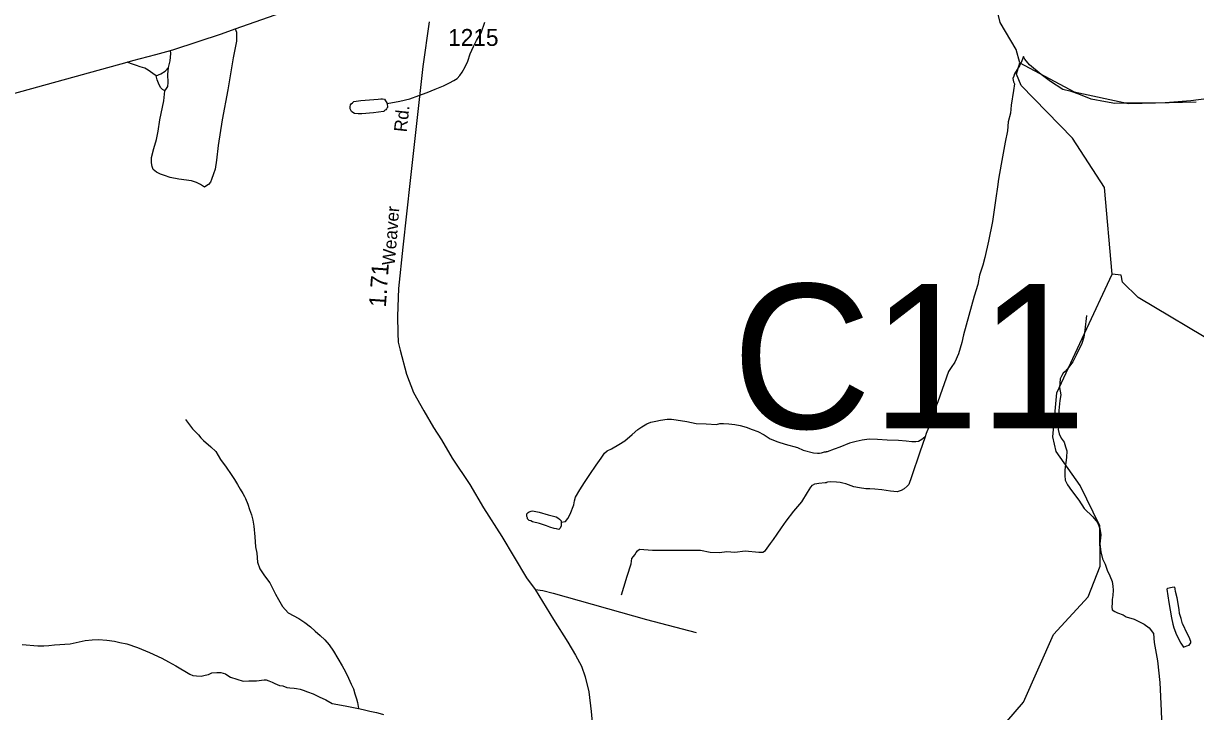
# Model space of a CAD drawing. Extents: x 2206922 to 2357709, y 510027 to 673830.
# Drawn here: x 2255208 to 2263859, y 565653 to 570736 of the extents above; entities that cross this region are included whole.
import ezdxf

# ---------------------------------------------------------------- set-up
doc = ezdxf.new("R2010")
doc.units = 0
for name, color, linetype in [('Exist Hydrographic Creek Single Shore', 7, 'Continuous'), ('Exist Hydrographic Misc Water Feature', 7, 'Continuous'), ('Exist Road Non-System Type 51', 7, 'Continuous'), ('Exist Road Secondary Mileage Hundredths English Label', 7, 'Continuous'), ('Exist Road Secondary Structure Culvert Number Label', 7, 'Continuous'), ('Exist Road Secondary Type 51 Attributed', 7, 'Continuous'), ('Exist Road Secondary Type 51 Label', 7, 'Continuous'), ('Exist Road Secondary Type 51 Number Label', 7, 'Continuous')]:
    doc.layers.add(name, color=color, linetype=linetype)

msp = doc.modelspace()

# ---------------------------------------------------------------- linework, layer by layer
at = {"layer": 'Exist Hydrographic Creek Single Shore'}
for points in [[(2262561.5, 570444.8), (2262535.5, 570543.7), (2262417.6, 570742.9), (2262339.4, 571066), (2262326.5, 571584.4), (2262223.6, 571871.8), (2262004.6, 572145.1), (2261884.4, 572409.9), (2261799.5, 572667.5), (2261639.6, 572801.9), (2261321.6, 572946), (2261288.5, 572989.3)], [(2263242.5, 568883.1), (2263186.5, 569523.8), (2262949.5, 569889.3), (2262571.5, 570277.4), (2262537.5, 570360.1), (2262561.5, 570444.8)], [(2262561.5, 570444.8), (2262963.6, 570230.1), (2263363.5, 570143.3), (2263863.6, 570156.2)], [(2262465.5, 565579.7), (2262589.6, 565721.6), (2262809.6, 566222.2), (2263065.5, 566499.1), (2263154.5, 566726.8), (2263151.6, 567025.3), (2263007.5, 567323.4), (2262830.5, 567572.9), (2262804.5, 567681.8), (2262834.6, 568005.9), (2263242.5, 568883.1)], [(2265105.6, 565687.1), (2265029.5, 565718.2), (2264911.6, 565917.3), (2264800.7, 566201.6), (2264779.6, 566608.7), (2264868.5, 566941.4), (2264858.5, 567099.1), (2264790.6, 567251.3), (2264445.5, 567606), (2264318.6, 567795.5), (2264182.6, 568142.6), (2264038.5, 568352.1), (2263435.6, 568711.9), (2263318.6, 568825.8), (2263309.5, 568875.2), (2263242.5, 568883.1)], [(2255197.1, 566148.1), (2255227, 566146.4), (2255283.2, 566140.9), (2255314.8, 566137.3), (2255357, 566137.8), (2255395.1, 566139.8), (2255437, 566146), (2255552.4, 566153.4), (2255664.2, 566178.3), (2255714.2, 566182.5), (2255762.2, 566185), (2255822.5, 566179.6), (2255878.6, 566171.9), (2255920.3, 566164), (2255970.7, 566152.7), (2256048.4, 566125.2), (2256139.1, 566090.1), (2256229.3, 566046.9), (2256279.5, 566019), (2256332, 565989.6), (2256436.2, 565928.5), (2256458.3, 565918.7), (2256484.4, 565916.8), (2256520.3, 565913.4), (2256547.9, 565921.3), (2256574.2, 565927.6), (2256598, 565937.8), (2256633.9, 565942.1), (2256663.8, 565940.4), (2256681.8, 565936.5), (2256700.1, 565930.5), (2256716.3, 565918.7), (2256736, 565906.8), (2256828.5, 565877.9), (2256870.1, 565880.1), (2256928.5, 565880.6), (2256984.3, 565886.8), (2256998.4, 565887.1), (2257018.3, 565879.3), (2257044.4, 565869.7), (2257062.2, 565859.7), (2257080.5, 565853.7), (2257096.5, 565846), (2257122.7, 565842), (2257152.6, 565830.3), (2257172.7, 565828.4), (2257204.7, 565824.8), (2257222.8, 565822.9), (2257249, 565819.3), (2257272.6, 565811.3), (2257304.8, 565799.6), (2257347.2, 565783.9), (2257390.7, 565762.3), (2257439.1, 565738.7), (2257487.5, 565713.2), (2257581.6, 565695.8), (2257681.3, 565674.7)], [(2257681.3, 565674.7), (2257715.7, 565667.1), (2257763.5, 565655.4), (2257789.7, 565649.8), (2257813.7, 565645.8), (2257839.8, 565638.2), (2257865.6, 565630.3)]]:
    msp.add_lwpolyline(points, dxfattribs=at)
at = {"layer": 'Exist Hydrographic Misc Water Feature'}
for points in [[(2257892.9, 570144.1), (2257984.9, 570161), (2258058.6, 570179.5), (2258126.4, 570204.2), (2258187.9, 570226.5), (2258247.8, 570249.1), (2258307.5, 570275.4), (2258353.4, 570296), (2258385.4, 570314), (2258409.2, 570330.2), (2258428.9, 570350.4), (2258445.1, 570374.7), (2258468.5, 570414.6), (2258488.1, 570457), (2258505.8, 570511.1), (2258529.2, 570565.2), (2258550.9, 570609.4), (2258586.6, 570667.6), (2258612, 570745.8)], [(2262588.8, 570491.8), (2262577.5, 570459.8), (2262561.5, 570427.7), (2262522.3, 570363.1), (2262516.8, 570345.3), (2262510.6, 570329.1), (2262514.7, 570305.1), (2262522.7, 570289.2)], [(2264033.4, 570191.7), (2263823.8, 570163.7), (2263633.5, 570149.8), (2263454.1, 570146), (2263313.8, 570146.9), (2263262, 570144.1), (2263194.3, 570155.6), (2263088.1, 570176.8), (2262997.2, 570213.7), (2262941.1, 570233.1), (2262879.5, 570246.8), (2262788.7, 570305.9), (2262720.2, 570359.2), (2262633.9, 570430.2), (2262599, 570472), (2262588.8, 570491.8)], [(2262522.7, 570289.2), (2262515.6, 570241.2), (2262498.6, 570133.1), (2262493.2, 570073.1), (2262475.8, 570009.2), (2262470.3, 569943.1), (2262452.8, 569859), (2262424.5, 569696.6), (2262403.6, 569586.6), (2262396.2, 569528.5), (2262385.2, 569444.2), (2262373.7, 569358.3), (2262360.8, 569272.3), (2262330, 569128.1), (2262303.1, 569006), (2262290, 568949.6), (2262264.6, 568875.6), (2262251.1, 568807.5), (2262226, 568721.2), (2262146.9, 568434.7), (2262133.4, 568378.7), (2262108.3, 568294.5), (2262082.5, 568234.3), (2262055, 568193.9), (2262035.5, 568164), (2261957.6, 567941.3), (2261939.6, 567897), (2261920.3, 567842.7), (2261899, 567778.6), (2261871.7, 567706.5), (2261863.9, 567682.5)], [(2257892.9, 570144.1), (2257895.1, 570114.1), (2257891, 570110.3), (2257887.5, 570104.3), (2257881.4, 570098), (2257873.6, 570092.2), (2257869.5, 570088), (2257865.4, 570084.1), (2257791.8, 570075.3), (2257705.7, 570068.9), (2257678, 570068.6), (2257651.9, 570070.5), (2257638, 570078.3), (2257629.8, 570086), (2257623.4, 570095.8), (2257619.7, 570106.2), (2257619.3, 570120), (2257621.4, 570133.9), (2257627.3, 570141.9), (2257637.2, 570150.2), (2257647, 570158), (2257696.8, 570166.7), (2257763.1, 570171), (2257825, 570177.4), (2257844.5, 570177.7), (2257858.6, 570178), (2257872.8, 570175.9), (2257892.9, 570144.1)], [(2256405, 567809.1), (2256455.3, 567741.5), (2256499.5, 567695.9), (2256518.2, 567674.5), (2256536, 567654.3), (2256590.6, 567608.8), (2256628.7, 567573), (2256663, 567515.6), (2256703.6, 567458), (2256741.7, 567404.3), (2256764.5, 567366.5), (2256788.3, 567328.8), (2256806.9, 567294.8), (2256827, 567263), (2256839.1, 567241.2), (2256847.5, 567227.4), (2256863.9, 567185.2), (2256876, 567145.7), (2256890.2, 567105.4), (2256900.4, 567065.7), (2256907.2, 567021.7), (2256915.8, 566943.8), (2256920.1, 566870.1), (2256930.8, 566823.9), (2256935.3, 566756.3), (2256953.7, 566706.1), (2256988, 566654.7), (2257026.5, 566604.7), (2257068.8, 566519.3), (2257089.5, 566479.7), (2257119.8, 566429.7), (2257162.1, 566382.4), (2257240.6, 566340.9), (2257284.5, 566311.2), (2257326.9, 566277.6), (2257361, 566247.7), (2257397.1, 566214.3), (2257431.3, 566182.4), (2257464.1, 566146.6), (2257496.1, 566099.2), (2257528.5, 566043.6), (2257559.1, 565989.5), (2257585.3, 565945.9), (2257607.4, 565899.9), (2257626.1, 565856.1), (2257642.7, 565820.4), (2257654.6, 565782.5), (2257666.9, 565746.6), (2257673.5, 565718.9), (2257681.3, 565674.7)], [(2259177.3, 567052.2), (2259209.5, 567056.7), (2259225.5, 567078.6), (2259242.7, 567110.9), (2259270.6, 567180.9), (2259274.5, 567209.1), (2259282.1, 567237.1), (2259313.7, 567291.2), (2259349, 567345.4), (2259388.5, 567404), (2259434.3, 567472.1), (2259471.4, 567524.5), (2259495.4, 567560.6), (2259517.1, 567578.8), (2259549.1, 567593), (2259602.6, 567625.5), (2259646.5, 567651.8), (2259700, 567700.1), (2259741.8, 567736.4), (2259773.2, 567756.8), (2259809.3, 567778.9), (2259839.4, 567789.4), (2259875.3, 567797.8), (2259908.9, 567805.7), (2259958.8, 567812.3), (2259990.8, 567812.4), (2260025, 567806.8), (2260104.8, 567795.6), (2260173.3, 567780), (2260246.9, 567778.6), (2260322.9, 567773.3), (2260346.9, 567779.4), (2260375, 567781.6), (2260415.2, 567778), (2260457.3, 567772.5), (2260497, 567764.9), (2260543.2, 567753), (2260587.3, 567737.4), (2260627.2, 567721.7), (2260675.2, 567696.2), (2260719.5, 567668.4), (2260775.9, 567645), (2260830, 567627.5), (2260922.1, 567604.3), (2260962.3, 567582.4), (2261038.8, 567563.6), (2261068.7, 567560.3), (2261083.3, 567560.9), (2261097.2, 567563.3), (2261121.2, 567571.4), (2261133.1, 567571.7)], [(2261863.9, 567682.5), (2261838.1, 567662.1), (2261814.5, 567647.8), (2261794.2, 567643.9), (2261764.3, 567645.6), (2261722.4, 567649.1), (2261666.4, 567654.7), (2261582.2, 567657.6), (2261512.3, 567661.3), (2261450.3, 567664.5), (2261398.2, 567658.2), (2261354.6, 567647.8), (2261304.7, 567635.4), (2261233, 567604.5), (2261190.9, 567592.1), (2261139.1, 567571.6), (2261133.1, 567571.7)], [(2261863.9, 567682.5), (2261824.7, 567570), (2261763, 567387.5), (2261741.5, 567329.5), (2261729.6, 567317.5), (2261707.7, 567297.3), (2261685.5, 567284.8), (2261655.8, 567276.7), (2261607.8, 567280.3), (2261543.8, 567289.6), (2261491.7, 567295), (2261455.9, 567298.8), (2261425.5, 567298.5), (2261377.9, 567306.1), (2261335.9, 567313.6), (2261277.3, 567335), (2261255.3, 567340.7), (2261235.6, 567344.5), (2261207.7, 567348.3), (2261165.5, 567349.8), (2261143.6, 567347.8), (2261135.6, 567345.8)], [(2259621.5, 566516.1), (2259639.3, 566572.2), (2259664.5, 566652.3), (2259694.1, 566742.7), (2259699.4, 566782.5), (2259711.5, 566798.9), (2259719.5, 566810.7), (2259731, 566828.8), (2259741, 566841.1), (2259755, 566853.2), (2259851.1, 566846), (2259906.9, 566844.5), (2260008.6, 566845.4), (2260090.8, 566845.9), (2260204.8, 566844.5), (2260276.8, 566829.3), (2260344.5, 566828), (2260398.8, 566834.4), (2260458.5, 566830.7), (2260534.8, 566839.5), (2260636.5, 566830.2), (2260664.6, 566830.4), (2260684.5, 566842.9), (2260722, 566894.8), (2260743.7, 566923.1), (2260771.6, 566963.1), (2260802.8, 567009.5), (2260836.6, 567060), (2260894, 567134), (2260953.5, 567202.5), (2260994.7, 567270.9), (2261018.3, 567311.2), (2261030.6, 567325.5), (2261048.8, 567335.8), (2261079.2, 567338.9), (2261125.3, 567343.7), (2261135.6, 567345.8)], [(2259177.3, 567052.2), (2259177.7, 567024.1), (2259169.9, 567008.3), (2259164, 567002.3), (2259160.3, 566998), (2259142.3, 567001.9), (2259124.2, 567005.9), (2259092.2, 567015.6), (2259067.8, 567025.3), (2259015.5, 567040.9), (2258965.5, 567054.5), (2258951.8, 567060.6), (2258941.3, 567064.3), (2258937.4, 567066.5), (2258933.3, 567070.3), (2258929.2, 567076.2), (2258927.6, 567084.1), (2258923.3, 567094.1), (2258923.3, 567104.2), (2258923.3, 567114), (2258927.4, 567118.2), (2258933.5, 567124.2), (2258939.3, 567128.2), (2258947.3, 567130.3), (2258955.3, 567132.3), (2258964.9, 567134.5), (2259014.7, 567125), (2259079.5, 567105.5), (2259139.4, 567089.9), (2259151.1, 567084.1), (2259163.6, 567074.2), (2259177.7, 567062.3), (2259177.3, 567052.2)], [(2263741.2, 566376.8), (2263737.3, 566406.6), (2263722.1, 566492.4), (2263712, 566538.6), (2263709.6, 566560.4), (2263705.5, 566570.4), (2263687.4, 566570.2), (2263651.8, 566561.9), (2263647.7, 566557.6), (2263660.8, 566457.9), (2263681.7, 566346.1), (2263692, 566298.3), (2263698.3, 566270.6), (2263718.6, 566218.8), (2263751.4, 566157.1), (2263769.7, 566127.2), (2263795.7, 566137.5), (2263811.1, 566143.7), (2263825.2, 566159.8), (2263823.2, 566169.4), (2263810.9, 566203.3), (2263784.4, 566253.1), (2263776.2, 566273), (2263762.1, 566301.1), (2263753.5, 566338.9), (2263741.2, 566376.8)]]:
    msp.add_lwpolyline(points, dxfattribs=at)
at = {"layer": 'Exist Road Non-System Type 51'}
for points in [[(2256770.5, 570695.3), (2256779.4, 570671.6), (2256781, 570644.3), (2256779.4, 570604.2), (2256755.3, 570482.1), (2256715.2, 570244.5), (2256675.1, 570024.6), (2256644.6, 569833.5), (2256631.8, 569725.9), (2256622.2, 569660.1), (2256609.3, 569624.8), (2256596.5, 569583), (2256588.5, 569562.2), (2256574, 569546.1), (2256554.8, 569533.3), (2256543.5, 569526.8), (2256514.6, 569546.1), (2256484.2, 569560.5), (2256447.3, 569573.4), (2256354.2, 569586.2), (2256290, 569597.5), (2256248.3, 569613.5), (2256219.4, 569621.6), (2256188.9, 569637.6), (2256166.4, 569656.9), (2256156.8, 569677.8), (2256152, 569706.7), (2256153.6, 569745.2), (2256171.3, 569811), (2256190.5, 569878.5), (2256201.7, 569941.1), (2256214.6, 570024.6), (2256243.5, 570164.2), (2256251.5, 570238.1)], [(2256277.2, 570409.9), (2256290, 570459.7), (2256294.8, 570512.6), (2256293.2, 570536.3)], [(2256187.3, 570348.9), (2256163.2, 570364.9), (2256129.5, 570390.6), (2256103.9, 570405.1), (2256070.2, 570416.3), (2256041.3, 570425.9), (2256004.4, 570437.2), (2255973.3, 570449.6)], [(2256187.3, 570348.9), (2256221, 570363.3), (2256253.1, 570382.6), (2256277.2, 570409.9)], [(2256251.5, 570238.1), (2256262.7, 570254.2), (2256272.3, 570270.2), (2256275.6, 570300.7), (2256273.9, 570358.5), (2256277.2, 570409.9)], [(2256251.5, 570238.1), (2256233.8, 570247.7), (2256221, 570260.6), (2256211.4, 570276.6), (2256204.9, 570294.3), (2256195.3, 570320), (2256187.3, 570348.9)], [(2263053.7, 568578.5), (2263040.5, 568469.8), (2263035.2, 568419.4), (2263019.3, 568371.6), (2262979.5, 568289.4), (2262953, 568236.4), (2262923.8, 568196.6), (2262897.3, 568164.7), (2262881.4, 568151.5), (2262870.8, 568135.6), (2262860.2, 568111.7), (2262854.9, 568045.4), (2262865.5, 567992.3), (2262857.6, 567949.9), (2262849.6, 567875.6), (2262852.3, 567780.2), (2262844.3, 567735.1), (2262852.3, 567703.2), (2262868.2, 567671.4), (2262889.4, 567642.2), (2262900, 567607.8), (2262907.9, 567578.6), (2262905.3, 567528.2), (2262894.7, 567438), (2262894.7, 567395.6), (2262897.3, 567361.1), (2262913.2, 567326.6), (2262942.4, 567286.8), (2262998.1, 567215.2), (2263037.8, 567151.6), (2263101.4, 567090.6), (2263135.9, 567048.1), (2263151.8, 567005.7), (2263159.8, 566958), (2263151.8, 566891.6), (2263159.8, 566833.3), (2263173, 566780.3), (2263191.6, 566740.5), (2263207.5, 566698), (2263226, 566655.6), (2263244.6, 566613.2), (2263247.2, 566578.7), (2263249.9, 566549.5), (2263247.2, 566509.7), (2263244.6, 566480.5), (2263244.6, 566472.6), (2263244.6, 566454), (2263241.9, 566427.5), (2263244.6, 566403.6), (2263263.1, 566393), (2263281.7, 566382.4), (2263324.1, 566366.5), (2263348, 566353.2), (2263406.3, 566334.7), (2263480.5, 566297.5), (2263517.6, 566271), (2263549.4, 566228.6), (2263554.7, 566162.3), (2263578.6, 566027), (2263594.5, 565867.9), (2263605.1, 565658.3), (2263613.1, 565462.1)], [(2258983.8, 566553.5), (2259040.1, 566547.4), (2259117.6, 566527.7), (2259806, 566333), (2260173.8, 566235.7)]]:
    msp.add_lwpolyline(points, dxfattribs=at)
at = {"layer": 'Exist Road Secondary Type 51 Attributed'}
for points in [[(2250467.3, 568916.3), (2250807.9, 569018.6), (2251107.1, 569099.2), (2251947.2, 569344.9), (2252586.5, 569525.3), (2254037, 569910.6), (2254393.3, 570013.3), (2255973.3, 570449.6), (2256015.6, 570461.3), (2256185.7, 570506.2), (2256293.2, 570536.3), (2256317.3, 570543.1), (2256670.2, 570659.9), (2256770.5, 570695.3), (2257212.7, 570851.4), (2257512.8, 570973.4), (2257660.4, 571023.2), (2257764.7, 571065), (2257830.5, 571095.5), (2257891.8, 571133.7), (2257974.9, 571207.9), (2258147.6, 571395.6), (2258215.6, 571472.8)], [(2258203.1, 570748.8), (2258155.4, 570417.1), (2258061.3, 569575), (2258008.5, 569083.5), (2257976.2, 568776.7), (2257968.6, 568574.4), (2257970.1, 568448.2), (2257974.7, 568381.3), (2257988.4, 568322), (2258034, 568145.6), (2258087.2, 568008.7), (2258163.1, 567873.4), (2258233.1, 567751.8), (2258293.8, 567659), (2258372.9, 567525.2), (2258502.1, 567329), (2258603.9, 567158.7), (2258739.5, 566944.6), (2258919.9, 566640.2), (2258983.8, 566553.5), (2259119.1, 566331.5), (2259227, 566164.2), (2259283.2, 566070), (2259327.3, 565987.8), (2259354.7, 565908.8), (2259380.5, 565799.3), (2259398.7, 565653.3), (2259418.5, 565434.3)]]:
    msp.add_lwpolyline(points, dxfattribs=at)

# ---------------------------------------------------------------- texts
at = {"layer": 'Exist Road Secondary Mileage Hundredths English Label'}
msp.add_text('1.71', height=125, rotation=85.93435, dxfattribs=at).set_placement((2257882.1, 568636.6))
at = {"layer": 'Exist Road Secondary Structure Culvert Number Label'}
msp.add_text('C11', height=1066.27, dxfattribs=at).set_placement((2260437.5, 567743.8))
at = {"layer": 'Exist Road Secondary Type 51 Label'}
for s, rotation, p in [('Rd.', 83.8861, (2258036.2, 569929.7)), ('Weaver', 85.42179, (2257948.1, 568945.6))]:
    msp.add_text(s, height=95, rotation=rotation, dxfattribs=at).set_placement(p)
at = {"layer": 'Exist Road Secondary Type 51 Number Label'}
msp.add_text('1215', height=125, dxfattribs=at).set_placement((2258342.3, 570569.8))

doc.saveas('drawing.dxf')
